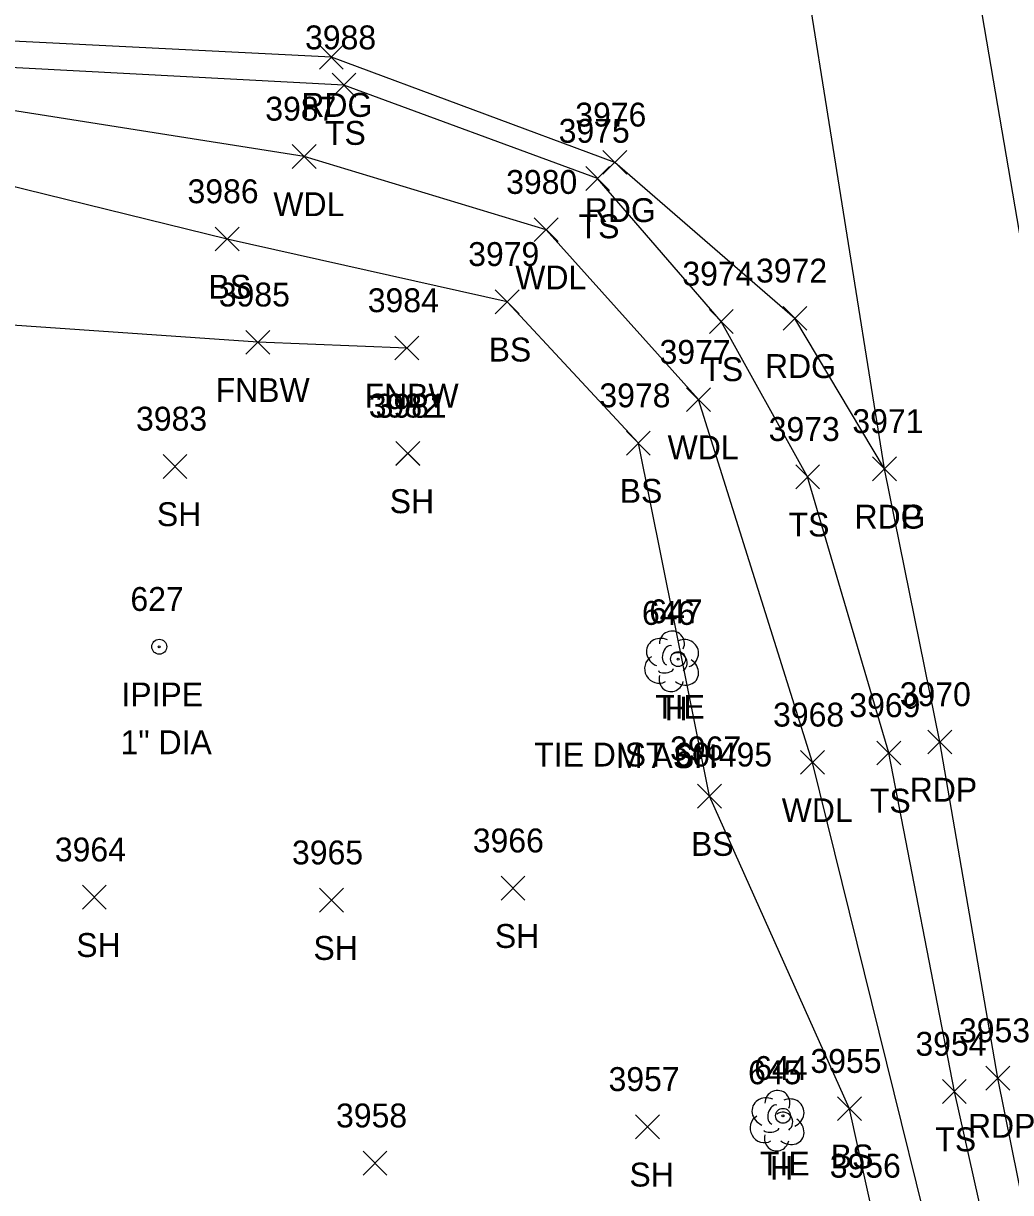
# Model space of a CAD drawing. Extents: x 1439173 to 1457902, y 641926 to 659889.
# Drawn here: x 1445714.8 to 1445797.5, y 655190.5 to 655288.4 of the extents above; entities that cross this region are included whole.
import ezdxf

# ---------------------------------------------------------------- set-up
doc = ezdxf.new("R2010")
doc.units = 0
for name, color, linetype in [('C_A', 7, 'Continuous'), ('C_C', 7, 'Continuous'), ('C_I', 7, 'Continuous'), ('CBP', 7, 'Continuous'), ('L_A', 7, 'Continuous'), ('L_C', 7, 'Continuous'), ('L_I', 7, 'Continuous'), ('L_TIC', 7, 'Continuous'), ('LAWA', 7, 'Continuous'), ('LELB', 7, 'Continuous'), ('LFNC', 7, 'Continuous'), ('LTD', 7, 'Continuous'), ('M_A', 7, 'Continuous'), ('M_C', 7, 'Continuous'), ('M_I', 7, 'Continuous'), ('MPIP', 7, 'Continuous'), ('P_A', 7, 'Continuous'), ('P_I', 7, 'Continuous'), ('P_TIC', 7, 'Continuous'), ('PET', 7, 'Continuous'), ('PEU', 7, 'Continuous'), ('PRC', 7, 'Continuous'), ('U_I', 7, 'Continuous')]:
    doc.layers.add(name, color=color, linetype=linetype)

msp = doc.modelspace()

# ---------------------------------------------------------------- linework, layer by layer
at = {"layer": 'CBP'}
for centre, radius in [((1445769.629, 655235.171), 0.625), ((1445769.629, 655235.171), 0.0833), ((1445778.409, 655196.915), 0.625), ((1445778.409, 655196.915), 0.0833)]:
    msp.add_circle(centre, radius, dxfattribs=at)
at = {"layer": 'L_TIC'}
for points in [[(1445740.659, 655282.241), (1445742.659, 655284.241)], [(1445742.659, 655282.241), (1445740.659, 655284.241)], [(1445737.329, 655276.269), (1445739.329, 655278.269)], [(1445739.329, 655276.269), (1445737.329, 655278.269)], [(1445761.892, 655274.417), (1445763.892, 655276.417)], [(1445763.892, 655274.417), (1445761.892, 655276.417)], [(1445757.582, 655270.133), (1445759.582, 655272.133)], [(1445759.582, 655270.133), (1445757.582, 655272.133)], [(1445730.877, 655269.352), (1445732.877, 655271.352)], [(1445732.877, 655269.352), (1445730.877, 655271.352)], [(1445754.325, 655264.092), (1445756.325, 655266.092)], [(1445756.325, 655264.092), (1445754.325, 655266.092)], [(1445772.245, 655262.451), (1445774.245, 655264.451)], [(1445774.245, 655262.451), (1445772.245, 655264.451)], [(1445733.441, 655260.702), (1445735.441, 655262.702)], [(1445735.441, 655260.702), (1445733.441, 655262.702)], [(1445745.912, 655260.225), (1445747.912, 655262.225)], [(1445747.912, 655260.225), (1445745.912, 655262.225)], [(1445770.335, 655255.898), (1445772.335, 655257.898)], [(1445772.335, 655255.898), (1445770.335, 655257.898)], [(1445765.3, 655252.258), (1445767.3, 655254.258)], [(1445767.3, 655252.258), (1445765.3, 655254.258)], [(1445745.995, 655251.4), (1445747.995, 655253.4)], [(1445747.995, 655251.4), (1445745.995, 655253.4)], [(1445745.999, 655251.389), (1445747.999, 655253.389)], [(1445747.999, 655251.389), (1445745.999, 655253.389)], [(1445726.51, 655250.305), (1445728.51, 655252.305)], [(1445728.51, 655250.305), (1445726.51, 655252.305)], [(1445779.472, 655249.438), (1445781.472, 655251.438)], [(1445781.472, 655249.438), (1445779.472, 655251.438)], [(1445786.277, 655226.307), (1445788.277, 655228.307)], [(1445788.277, 655226.307), (1445786.277, 655228.307)], [(1445779.887, 655225.516), (1445781.887, 655227.516)], [(1445781.887, 655225.516), (1445779.887, 655227.516)], [(1445771.264, 655222.689), (1445773.264, 655224.689)], [(1445773.264, 655222.689), (1445771.264, 655224.689)], [(1445754.804, 655214.977), (1445756.804, 655216.977)], [(1445756.804, 655214.977), (1445754.804, 655216.977)], [(1445719.761, 655214.22), (1445721.761, 655216.22)], [(1445721.761, 655214.22), (1445719.761, 655216.22)], [(1445739.615, 655213.973), (1445741.615, 655215.973)], [(1445741.615, 655213.973), (1445739.615, 655215.973)], [(1445791.755, 655197.943), (1445793.755, 655199.943)], [(1445793.755, 655197.943), (1445791.755, 655199.943)], [(1445782.97, 655196.509), (1445784.97, 655198.509)], [(1445784.97, 655196.509), (1445782.97, 655198.509)], [(1445766.067, 655194.99), (1445768.067, 655196.99)], [(1445768.067, 655194.99), (1445766.067, 655196.99)], [(1445743.254, 655191.941), (1445745.254, 655193.941)], [(1445745.254, 655191.941), (1445743.254, 655193.941)]]:
    msp.add_lwpolyline(points, dxfattribs=at)
at = {"layer": 'LAWA'}
msp.add_lwpolyline([(1445797.038, 655161.12), (1445780.887, 655226.516), (1445771.335, 655256.898), (1445758.582, 655271.133), (1445738.329, 655277.269), (1445708.407, 655281.974), (1445687.696, 655284.912), (1445656.44, 655282.558), (1445626.98, 655280.304), (1445588.824, 655280.519), (1445575.012, 655280.689), (1445568.022, 655270.529), (1445532.231, 655263.28), (1445486.712, 655259.666), (1445486.631, 655271.564), (1445462.9, 655272.775), (1445447.756, 655267.688), (1445431.868, 655258.372), (1445416.422, 655262.136), (1445375.701, 655258.478)], dxfattribs=at)
at = {"layer": 'LELB'}
for points in [[(1445862.55, 654863.881), (1445852.337, 654904.564), (1445851.758, 654924.201), (1445842.8, 654971.769), (1445832.246, 655015.458), (1445822.484, 655058.778), (1445815.642, 655089.999), (1445807.367, 655125.743), (1445800.849, 655162.787), (1445792.755, 655198.943), (1445787.277, 655227.307), (1445780.472, 655250.438), (1445773.245, 655263.451), (1445762.892, 655275.417), (1445741.659, 655283.241), (1445705.78, 655285.141), (1445687.696, 655284.912)], [(1445813.851, 655056.864), (1445803.589, 655087.691), (1445795.457, 655122.745), (1445792.339, 655159.641), (1445783.97, 655197.509), (1445772.264, 655223.689), (1445766.3, 655253.258), (1445755.325, 655265.092), (1445731.877, 655270.352), (1445708.251, 655276.14), (1445681.396, 655276.682), (1445656.254, 655277.395), (1445629.763, 655276.613), (1445588.682, 655274.853), (1445568.022, 655270.529), (1445526.553, 655277.015), (1445486.589, 655276.222), (1445463.286, 655277.542), (1445436.319, 655276.029), (1445414.852, 655273.757), (1445389.993, 655271.979), (1445384.932, 655272.29), (1445379.757, 655269.983), (1445372.581, 655265.557)]]:
    msp.add_lwpolyline(points, dxfattribs=at)
at = {"layer": 'LFNC'}
msp.add_lwpolyline([(1445746.912, 655261.225), (1445734.441, 655261.702), (1445709.799, 655263.413), (1445683.131, 655265.838), (1445657.526, 655265.723), (1445625.329, 655262.022), (1445590.066, 655261.57), (1445561.502, 655257.585)], dxfattribs=at)
at = {"layer": 'LTD'}
for p, q in [((1445769.065, 655235.035), (1445769.065, 655235.035)), ((1445769.065, 655235.035), (1445769.065, 655235.035)), ((1445777.898, 655196.559), (1445777.898, 655196.559)), ((1445777.898, 655196.559), (1445777.898, 655196.559))]:
    msp.add_line(p, q, dxfattribs=at)
for centre in [(1445769.112, 655236.469), (1445777.945, 655197.992)]:
    msp.add_arc(centre, 1.047, 335.52715, 180.95627, dxfattribs=at)
for centre, major_axis, ratio, start_param, end_param in [((1445768.274, 655235.702), (1.21, -0.512), 0.895232, 1.570796, 4.712389), ((1445770.107, 655235.619), (-1.141, -0.483), 0.949671, 1.570796, 4.712389), ((1445768.857, 655235.493), (-0.208, -0.792), 0.645439, 3.141593, 6.283185), ((1445769.565, 655234.869), (-0.5, 0.667), 0.989748, 3.141593, 6.283185), ((1445767.982, 655234.327), (0.584, -1.042), 0.959034, 3.141593, 6.283185), ((1445770.066, 655234.202), (-1.09, 0.792), 0.841452, 1.570796, 4.712389), ((1445769.066, 655233.535), (0.265, 1.061), 0.942809, 1.570796, 4.712389), ((1445768.607, 655234.285), (-0.625, -0.083), 0.423636, 0, 3.141593), ((1445777.106, 655197.225), (1.21, -0.512), 0.895232, 1.570796, 4.712389), ((1445778.94, 655197.142), (-1.141, -0.483), 0.949671, 1.570796, 4.712389), ((1445777.69, 655197.017), (-0.208, -0.792), 0.645439, 3.141593, 6.283185), ((1445778.398, 655196.392), (-0.5, 0.667), 0.989748, 3.141593, 6.283185), ((1445776.815, 655195.85), (0.584, -1.042), 0.959034, 3.141593, 6.283185), ((1445778.898, 655195.725), (-1.09, 0.792), 0.841452, 1.570796, 4.712389), ((1445777.898, 655195.059), (0.265, 1.061), 0.942809, 1.570796, 4.712389), ((1445777.44, 655195.808), (-0.625, -0.083), 0.423636, 0, 3.141593)]:
    msp.add_ellipse(centre, major_axis=major_axis, ratio=ratio, start_param=start_param, end_param=end_param, dxfattribs=at)
at = {"layer": 'MPIP'}
for radius in [0.625, 0.0833]:
    msp.add_circle((1445726.191, 655236.203), radius, dxfattribs=at)
at = {"layer": 'P_TIC'}
for points in [[(1445739.601, 655284.586), (1445741.601, 655286.586)], [(1445741.601, 655284.586), (1445739.601, 655286.586)], [(1445763.332, 655275.773), (1445765.332, 655277.773)], [(1445765.332, 655275.773), (1445763.332, 655277.773)], [(1445778.413, 655262.709), (1445780.413, 655264.709)], [(1445780.413, 655262.709), (1445778.413, 655264.709)], [(1445785.91, 655250.096), (1445787.91, 655252.096)], [(1445787.91, 655250.096), (1445785.91, 655252.096)], [(1445785.91, 655250.096), (1445787.91, 655252.096)], [(1445787.91, 655250.096), (1445785.91, 655252.096)], [(1445790.532, 655227.225), (1445792.532, 655229.225)], [(1445792.532, 655227.225), (1445790.532, 655229.225)], [(1445795.403, 655199.075), (1445797.403, 655201.075)], [(1445797.403, 655199.075), (1445795.403, 655201.075)]]:
    msp.add_lwpolyline(points, dxfattribs=at)
at = {"layer": 'PET'}
msp.add_lwpolyline([(1445872.316, 654866.802), (1445862.527, 654907.258), (1445857.44, 654925.744), (1445845.962, 654972.086), (1445835.344, 655016.893), (1445825.519, 655058.489), (1445818.852, 655090.443), (1445810.816, 655127.547), (1445803.849, 655163.162), (1445796.403, 655200.075), (1445791.532, 655228.225), (1445786.91, 655251.096), (1445779.59, 655296.929), (1445773.641, 655334.814), (1445768.968, 655368.312), (1445765.601, 655391.732)], dxfattribs=at)
at = {"layer": 'PEU'}
msp.add_lwpolyline([(1445786.91, 655251.096), (1445779.413, 655263.709), (1445764.332, 655276.773), (1445740.601, 655285.586), (1445704.467, 655287.394), (1445687.24, 655286.844), (1445655.024, 655285.673), (1445627.277, 655284.313), (1445590.554, 655284.327), (1445528.053, 655286.409), (1445487.573, 655282.402), (1445462.486, 655280.945), (1445436.35, 655279.972), (1445413.904, 655279.699), (1445389.942, 655277.419), (1445385.565, 655278.459), (1445365.962, 655278.222)], dxfattribs=at)
at = {"layer": 'PRC'}
msp.add_lwpolyline([(1445891.561, 654852.19), (1445878.586, 654900.5), (1445865.763, 654951.778), (1445853.845, 654999.027), (1445848.811, 655020.581), (1445835.251, 655080.565), (1445824.829, 655130.064), (1445817.961, 655166.293), (1445810.196, 655205.852), (1445801.311, 655252.797), (1445792.753, 655302.939), (1445786.327, 655343.904), (1445780.054, 655392.672), (1445774.7, 655433.78), (1445767.045, 655493.712), (1445758.189, 655572.161), (1445752.73, 655621.776), (1445748.716, 655659.092), (1445743.06, 655709.909)], dxfattribs=at)

# ---------------------------------------------------------------- texts
at = {"layer": 'C_A'}
for p in [(1445767.708, 655230.171), (1445776.488, 655191.915)]:
    msp.add_text('TIE', height=2, dxfattribs=at).set_placement(p)
at = {"layer": 'C_C'}
msp.add_text('TIE DIST 60.495', height=2, dxfattribs=at).set_placement((1445757.582, 655226.171))
at = {"layer": 'C_I'}
for s, p in [('647', (1445767.22, 655238.171)), ('644', (1445776, 655199.915))]:
    msp.add_text(s, height=2, dxfattribs=at).set_placement(p)
at = {"layer": 'L_A'}
for s, p in [('TS', (1445740.068, 655278.241)), ('WDL', (1445735.746, 655272.269)), ('TS', (1445761.302, 655270.417)), ('WDL', (1445755.999, 655266.133)), ('BS', (1445730.318, 655265.352)), ('BS', (1445753.766, 655260.092)), ('TS', (1445771.654, 655258.451)), ('FNBW', (1445730.913, 655256.702)), ('FNBW', (1445743.384, 655256.225)), ('WDL', (1445768.753, 655251.898)), ('BS', (1445764.741, 655248.258)), ('SH', (1445745.483, 655247.4)), ('SH', (1445745.488, 655247.389)), ('SH', (1445725.998, 655246.305)), ('TS', (1445778.881, 655245.438)), ('H', (1445768.498, 655230.035)), ('TS', (1445785.686, 655222.307)), ('WDL', (1445778.304, 655221.516)), ('BS', (1445770.705, 655218.689)), ('SH', (1445754.292, 655210.977)), ('SH', (1445719.25, 655210.22)), ('SH', (1445739.103, 655209.973)), ('TS', (1445791.165, 655193.943)), ('BS', (1445782.411, 655192.509)), ('H', (1445777.331, 655191.559)), ('SH', (1445765.555, 655190.99))]:
    msp.add_text(s, height=2, dxfattribs=at).set_placement(p)
at = {"layer": 'L_C'}
msp.add_text('M ASH', height=2, dxfattribs=at).set_placement((1445764.435, 655226.035))
at = {"layer": 'L_I'}
for s, p in [('3988', (1445738.399, 655286.241)), ('3987', (1445735.069, 655280.269)), ('3975', (1445759.632, 655278.417)), ('3980', (1445755.236, 655274.133)), ('3986', (1445728.562, 655273.352)), ('3979', (1445752.057, 655268.092)), ('3974', (1445769.985, 655266.451)), ('3985', (1445731.181, 655264.702)), ('3984', (1445743.652, 655264.225)), ('3977', (1445768.076, 655259.898)), ('3978', (1445763.04, 655256.258)), ('3982', (1445743.735, 655255.4)), ('3981', (1445744.307, 655255.389)), ('3983', (1445724.25, 655254.305)), ('3973', (1445777.212, 655253.438)), ('646', (1445766.601, 655238.035)), ('3968', (1445777.58, 655229.516)), ('3969', (1445783.962, 655230.307)), ('3967', (1445768.957, 655226.689)), ('3966', (1445752.442, 655218.977)), ('3964', (1445717.454, 655218.22)), ('3965', (1445737.308, 655217.973)), ('3954', (1445789.495, 655201.943)), ('3955', (1445780.71, 655200.509)), ('645', (1445775.489, 655199.559)), ('3957', (1445763.807, 655198.99)), ('3958', (1445740.994, 655195.941))]:
    msp.add_text(s, height=2, dxfattribs=at).set_placement(p)
at = {"layer": 'M_A'}
msp.add_text('IPIPE', height=2, dxfattribs=at).set_placement((1445723.026, 655231.203))
at = {"layer": 'M_C'}
msp.add_text('1" DIA', height=2, dxfattribs=at).set_placement((1445722.955, 655227.203))
at = {"layer": 'M_I'}
msp.add_text('627', height=2, dxfattribs=at).set_placement((1445723.782, 655239.203))
at = {"layer": 'P_A'}
for s, p in [('RDG', (1445738.089, 655280.586)), ('RDG', (1445761.82, 655271.773)), ('RDG', (1445776.902, 655258.709)), ('RDG', (1445784.398, 655246.096)), ('RDP', (1445784.398, 655246.096)), ('RDP', (1445789.02, 655223.225)), ('RDP', (1445793.891, 655195.075))]:
    msp.add_text(s, height=2, dxfattribs=at).set_placement(p)
at = {"layer": 'P_I'}
for s, p in [('3976', (1445761.017, 655279.773)), ('3972', (1445776.154, 655266.709)), ('3971', (1445784.217, 655254.096)), ('3971', (1445784.217, 655254.096)), ('3970', (1445788.185, 655231.225)), ('3953', (1445793.143, 655203.075))]:
    msp.add_text(s, height=2, dxfattribs=at).set_placement(p)
at = {"layer": 'U_I'}
msp.add_text('3956', height=2, dxfattribs=at).set_placement((1445782.325, 655191.73))

doc.saveas('drawing.dxf')
